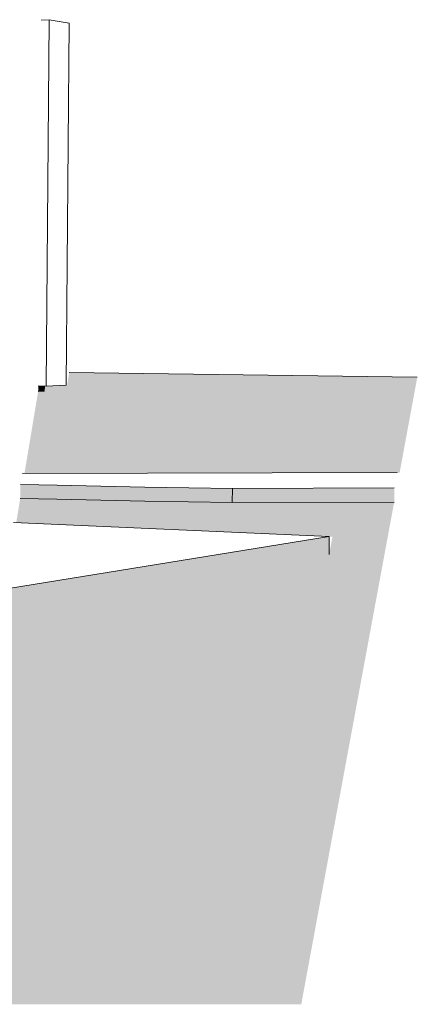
# Model space of a CAD drawing. Header units: metres. Extents: x -33 to 126, y -29 to 31.
# Tile 271 of 656: x 33.14238 to 33.14621, y 0.72392 to 0.73339. Entities that reach past the tile are written whole.
import ezdxf

# ---------------------------------------------------------------- set-up
doc = ezdxf.new("R2010")
doc.units = ezdxf.units.M
for name, color, linetype, lineweight in [('A-FLOR', 192, 'Continuous', 18), ('A-FLOR-PATT', 8, 'Continuous', 18), ('A-WALL', 113, 'Continuous', 18)]:
    doc.layers.add(name, color=color, linetype=linetype, lineweight=lineweight)

msp = doc.modelspace()

# ---------------------------------------------------------------- hatches: boundary and pattern name
at = {"layer": 'A-FLOR'}
for points in [[(33.1425622, 0.7298171), (33.1426212, 0.72982), (33.1426216, 0.7298683), (33.1425627, 0.729868), (33.1425625, 0.7298482)], [(33.1444279, 0.7287467), (33.1444285, 0.7287468), (33.1444279, 0.728883), (33.1435869, 0.7288968), (33.1423915, 0.7289193), (33.1423904, 0.7287881), (33.1433054, 0.7287674), (33.1441486, 0.7287515), (33.1444279, 0.7287468)], [(33.1444285, 0.7287468), (33.1459857, 0.728752), (33.1459857, 0.7288879), (33.1444298, 0.728883), (33.1444293, 0.7288295)], [(33.1418853, 0.727641), (33.1453599, 0.7282486), (33.1453616, 0.7284211), (33.141887, 0.7278578), (33.141886, 0.7277362)]]:
    msp.add_hatch(color=256, dxfattribs=at).paths.add_polyline_path(points, flags=0)
h = msp.add_hatch(color=256, dxfattribs=at)
h.paths.add_polyline_path([(33.1184757, 0.7239218), (33.1450922, 0.7239218), (33.1459857, 0.728752), (33.144386, 0.7287468), (33.1429225, 0.7287756), (33.1423904, 0.7287881), (33.1423515, 0.7285552), (33.1453924, 0.7284188), (33.1453599, 0.7282486), (33.1418843, 0.7276409), (33.1415351, 0.7275833), (33.1410434, 0.7275124), (33.1407066, 0.7274678), (33.1402245, 0.7274102), (33.1396557, 0.7273488), (33.1391192, 0.7272959), (33.1384942, 0.7272397), (33.1378202, 0.7271844), (33.137097, 0.7271301), (33.1363245, 0.7270773), (33.1355032, 0.727026), (33.1346337, 0.7269766), (33.133545, 0.7269212), (33.1327566, 0.7268844), (33.1327553, 0.7268843), (33.1327547, 0.7268843), (33.1317484, 0.7268419), (33.1305105, 0.726796), (33.1296133, 0.7267659), (33.1282376, 0.7267247), (33.1268198, 0.7266865), (33.1253636, 0.7266515), (33.123873, 0.72662), (33.1223525, 0.7265921), (33.1208067, 0.7265681), (33.1188456, 0.7265441), (33.1176594, 0.7265321), (33.115409, 0.7265164), (33.0973305, 0.7264075), (33.0977739, 0.7239218), (33.1161656, 0.7239218)], flags=0)
h.paths.add_polyline_path([(33.1444279, 0.7287468), (33.1444279, 0.7287468), (33.144386, 0.7287468)], flags=0)
at = {"layer": 'A-FLOR-PATT'}
h = msp.add_hatch(color=256, dxfattribs=at)
h.paths.add_polyline_path([(33.0971882, 0.727205), (33.1151494, 0.7272926), (33.1096097, 0.7282771), (33.106624, 0.7281359), (33.1062433, 0.7282287), (33.1058136, 0.7282093), (33.1051812, 0.728372), (33.1051664, 0.7284915), (33.102714, 0.7290897), (33.1024219, 0.7290818), (33.1021589, 0.7291495), (33.1021474, 0.7292279), (33.1020468, 0.7292525), (33.1020402, 0.7292948), (33.1019134, 0.7293248), (33.1015127, 0.7293157), (33.1013226, 0.7293646), (33.1013049, 0.7294688), (33.1011283, 0.7295106), (33.100781, 0.7295039), (33.1006868, 0.7295281), (33.1006726, 0.7296184), (33.100581, 0.7296401), (33.1002718, 0.7296349), (33.1001984, 0.7296538), (33.1001855, 0.7297337), (33.1001472, 0.7297423), (33.0998703, 0.7297382), (33.0998114, 0.7297533), (33.0997991, 0.7298284), (33.099526, 0.7298268), (33.0994854, 0.7298375), (33.0994761, 0.7298932), (33.0992712, 0.7298923), (33.0992371, 0.7299011), (33.0992196, 0.7300049), (33.0966933, 0.7299792), (33.0971714, 0.7272993)], flags=0)
h.paths.add_polyline_path([(33.1185792, 0.7273364), (33.1192297, 0.7273596), (33.1196936, 0.7273799), (33.1198487, 0.7273871), (33.1202774, 0.7274101), (33.1206871, 0.7274352), (33.1210762, 0.7274622), (33.1216631, 0.7275094), (33.1233916, 0.7276535), (33.1230042, 0.7276961), (33.1187265, 0.7273483)], flags=0)
h.paths.add_polyline_path([(33.1424302, 0.7290264), (33.1460384, 0.7290366), (33.1462082, 0.7299546), (33.1428613, 0.7299988), (33.1428407, 0.7298768), (33.1426292, 0.7298679), (33.1426212, 0.72982), (33.1425622, 0.7298171), (33.1424508, 0.72915)], flags=0)
h.paths.add_polyline_path([(33.1012355, 0.7299249), (33.1012368, 0.7299249), (33.1012264, 0.729984)], flags=0)
h.paths.add_polyline_path([(33.1020383, 0.7299345), (33.1020437, 0.7299346), (33.1020291, 0.7300335), (33.1020238, 0.7300335), (33.102031, 0.729984)], flags=0)

# ---------------------------------------------------------------- linework, layer by layer
at = {"layer": 'A-FLOR', "lineweight": 9}
for p, q in [((33.1462082, 0.7299546), (33.1428613, 0.7299988)), ((33.1426212, 0.72982), (33.1425622, 0.7298171)), ((33.1426216, 0.7298683), (33.1426212, 0.72982)), ((33.1460156, 0.7290377), (33.1424106, 0.7290275)), ((33.1444298, 0.728883), (33.1444285, 0.7287468)), ((33.1444298, 0.728883), (33.1459857, 0.7288879)), ((33.1459857, 0.728752), (33.1444285, 0.7287468)), ((33.1453616, 0.7284211), (33.1423262, 0.7285572)), ((33.141887, 0.7278578), (33.1453616, 0.7284211)), ((33.1453616, 0.7284211), (33.1453599, 0.7282486))]:
    msp.add_line(p, q, dxfattribs=at)
for points in [[(33.1423916, 0.7289212, 0), (33.1427443, 0.7289134, 0), (33.1431662, 0.7289047, 0), (33.1435887, 0.7288967, 0), (33.1440104, 0.7288895, 0), (33.1444298, 0.728883, 0)], [(33.1444285, 0.7287468, 0), (33.1440091, 0.7287538, 0), (33.1435875, 0.7287616, 0), (33.143165, 0.7287702, 0), (33.1427431, 0.7287796, 0), (33.1423905, 0.728788, 0)]]:
    msp.add_polyline3d(points, dxfattribs=at)
at = {"layer": 'A-WALL', "lineweight": 9}
for p, q in [((33.1426679, 0.733392), (33.1425917, 0.7333874)), ((33.1426377, 0.7298681), (33.1426679, 0.733392)), ((33.1428615, 0.7333588), (33.1426679, 0.733392)), ((33.1428314, 0.7298769), (33.1428615, 0.7333588)), ((33.1426377, 0.7298681), (33.1428314, 0.7298769)), ((33.1425617, 0.7298693), (33.1426377, 0.7298681))]:
    msp.add_line(p, q, dxfattribs=at)

doc.saveas('drawing.dxf')
